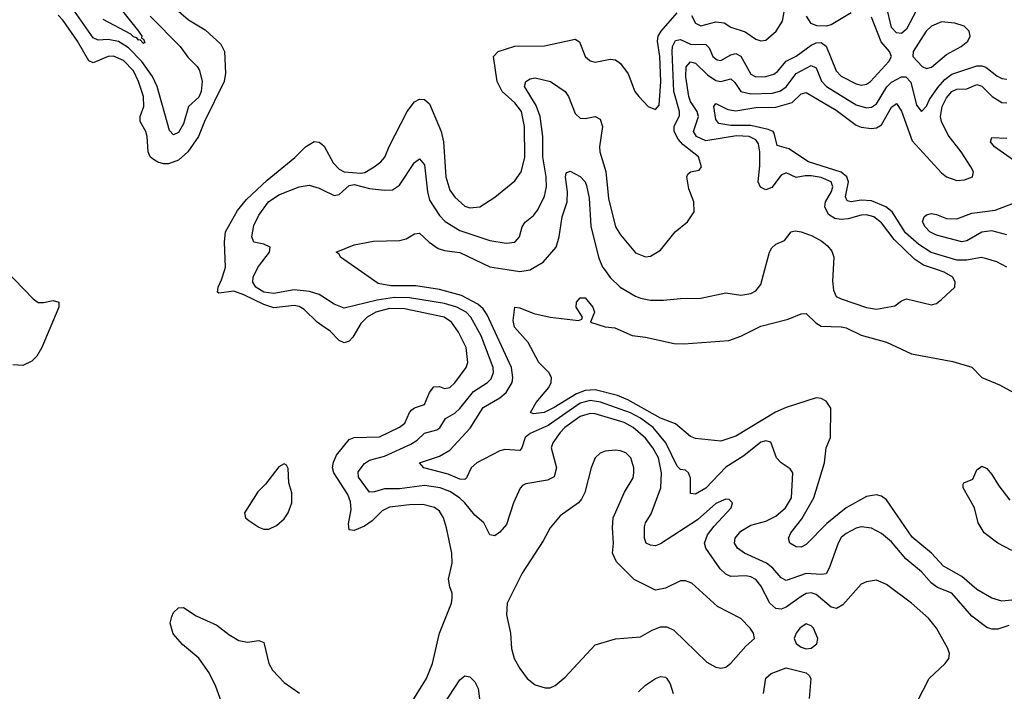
# Model space of a CAD drawing. Header units: inches. Extents: x 1552611 to 1694776, y 811966 to 917215.
# Tile 325 of 549: x 1618797 to 1622720, y 908319 to 910996. Entities that reach past the tile are written whole.
import ezdxf

# ---------------------------------------------------------------- set-up
doc = ezdxf.new("R2010")
doc.units = ezdxf.units.IN
doc.header["$MEASUREMENT"] = 0
for name, color, linetype in [('B6910', 7, 'Continuous'), ('B6911', 7, 'Continuous'), ('B6920', 7, 'Continuous'), ('B6921', 7, 'Continuous')]:
    doc.layers.add(name, color=color, linetype=linetype)

msp = doc.modelspace()

# ---------------------------------------------------------------- linework, layer by layer
at = {"layer": 'B6910', "color": 5}
for points, elevation in [([(1618739.5, 909999.5), (1618850, 909883.5), (1618870, 909869.4), (1618891.8, 909868.2), (1618930, 909876.8), (1618952.4, 909870), (1618952.9, 909850), (1618885.6, 909690), (1618865.5, 909654.5), (1618845.6, 909634.4), (1618810, 909618), (1618770, 909620.5)], 980), ([(1620000, 909777.3), (1619981.7, 909790), (1619930, 909840.7), (1619910, 909852.9), (1619890, 909857.1), (1619810, 909847.9), (1619770, 909860.3), (1619690, 909899.8), (1619650, 909914.1), (1619590, 909905.6), (1619585.6, 909910), (1619587.3, 909930), (1619601.4, 909958.6), (1619613.8, 910000)], 980), ([(1620000, 909894.4), (1619990, 909900.9), (1619952.1, 909912.1), (1619890, 909918.7), (1619810, 909905), (1619769, 909910), (1619738, 909930), (1619725.6, 909950), (1619726.7, 909970), (1619741.6, 910000)], 960), ([(1619610.3, 908250), (1619578.4, 908338.4), (1619552.4, 908392.4), (1619510.6, 908450.6), (1619445.9, 908505.9), (1619408.4, 908548.4), (1619395.8, 908590), (1619402.4, 908617.6), (1619410, 908632.6), (1619430, 908651.6), (1619450, 908652.9), (1619500.1, 908620.1), (1619582.7, 908582.7), (1619630, 908545.5), (1619670, 908521.6), (1619705, 908515), (1619750, 908521.5), (1619770, 908512.9), (1619789, 908430), (1619803.7, 908403.7), (1619850, 908354.2), (1619911.7, 908311.7)], 980)]:
    msp.add_lwpolyline(points, dxfattribs=dict(at, elevation=elevation))
at = {"layer": 'B6910', "color": 5, "elevation": 1020}
msp.add_lwpolyline([(1619850, 909226.3), (1619830, 909213.1), (1619776, 909144), (1619745.9, 909114.1), (1619692.2, 909030), (1619696.3, 909010), (1619710, 908999.3), (1619750, 908973.4), (1619770, 908964.9), (1619790, 908964.9), (1619820.1, 908979.9), (1619850, 909006.8), (1619866.6, 909030), (1619880.7, 909070), (1619880.5, 909110), (1619869.7, 909150), (1619867.1, 909207.1), (1619860.1, 909220.1)], close=True, dxfattribs=at)
at = {"layer": 'B6911', "color": 5}
for points, elevation in [([(1619362.3, 911090), (1619470, 910996), (1619536, 910956), (1619598.1, 910898.1), (1619613.3, 910870), (1619617.2, 910782.8), (1619611.8, 910750), (1619533.4, 910590), (1619509.7, 910530), (1619466.5, 910470), (1619430, 910436.6), (1619390, 910421), (1619370, 910422), (1619347.8, 910427.8), (1619330, 910438.6), (1619317, 910450), (1619308.2, 910470), (1619305, 910530), (1619299, 910550), (1619276.7, 910590), (1619276.7, 910610), (1619291.4, 910650), (1619290.6, 910690), (1619270.6, 910750), (1619250, 910791.9), (1619210, 910833.5), (1619170, 910850.3), (1619150, 910849.5), (1619090, 910824), (1619072.7, 910832.7), (1619027.6, 910910), (1618970, 910993.7), (1618950, 911014.3)], 980), ([(1619317.3, 911010), (1619436.6, 910890), (1619466.4, 910846.4), (1619503.8, 910810), (1619513.3, 910793.3), (1619523.7, 910750), (1619520.4, 910710), (1619510, 910687.3), (1619469, 910650), (1619450, 910581), (1619430, 910546.6), (1619410, 910537.7), (1619393.9, 910553.9), (1619344.7, 910730), (1619325.6, 910770), (1619283, 910830), (1619230, 910884.2), (1619190, 910908.8), (1619150, 910917.8), (1619110, 910915), (1619090, 910924.3), (1619015.7, 911030)], 960), ([(1619190.1, 911050), (1619270.6, 910950), (1619283.2, 910930), (1619282.2, 910922.2), (1619290, 910918.7), (1619295.1, 910904.9), (1619290, 910901.3), (1619276.6, 910916.6), (1619270, 910914.5), (1619263.8, 910923.8), (1619250, 910928.3), (1619239.2, 910939.2), (1619130, 910996.7)], 940), ([(1619613.8, 910000), (1619616.9, 910010), (1619613.2, 910110), (1619617.4, 910150), (1619664.2, 910235.8), (1619700.9, 910279.1), (1619783.2, 910356.8), (1619893.3, 910446.7), (1619936.2, 910490), (1619970, 910510.9), (1619990, 910508.2), (1620000, 910500.4)], 980), ([(1619741.6, 910000), (1619747.7, 910012.3), (1619792.4, 910070), (1619795.1, 910090), (1619770, 910101.2), (1619729.8, 910109.8), (1619721.5, 910130), (1619730, 910176.3), (1619750, 910217.4), (1619788, 910270), (1619830, 910298), (1619910, 910329.3), (1619950, 910336.5), (1619990, 910324.2), (1620000, 910319.5)], 960)]:
    msp.add_lwpolyline(points, dxfattribs=dict(at, elevation=elevation))
at = {"layer": 'B6920', "color": 5}
for points, elevation in [([(1622738.2, 908581.8), (1622693.9, 908566.1), (1622670, 908566.5), (1622650, 908573.7), (1622590, 908618.6), (1622510.6, 908710), (1622453.3, 908733.3), (1622430, 908749.9), (1622390, 908795.3), (1622327.3, 908847.3), (1622270, 908915), (1622230, 908947.6), (1622190, 908969.8), (1622150, 908974.6), (1622130, 908969), (1622090, 908948.2), (1622070, 908932), (1622057.2, 908910), (1622022.4, 908810), (1622010, 908787.3), (1621990, 908784.1), (1621930, 908788.5), (1621850, 908761.1), (1621830, 908771.3), (1621797.1, 908810), (1621771.6, 908830), (1621684.2, 908870), (1621656.2, 908890), (1621644.9, 908910), (1621647.3, 908930), (1621670, 908957.6), (1621710, 908981), (1621770, 908997.7), (1621810, 909017.2), (1621848.1, 909050), (1621872.4, 909090), (1621876.8, 909190), (1621866.2, 909206.2), (1621831.3, 909230), (1621812.6, 909250), (1621790, 909311.6), (1621770, 909317.6), (1621750, 909311.4), (1621682.3, 909257.7), (1621610, 909212.5), (1621530, 909129), (1621490, 909105.4), (1621470, 909107.8), (1621468.8, 909168.8), (1621461.3, 909190), (1621450, 909200.5), (1621430, 909202.6), (1621416.9, 909216.9), (1621371, 909310), (1621321.3, 909370), (1621270, 909407.2), (1621230, 909428.7), (1621110.9, 909470.9), (1621070, 909478), (1621030, 909467.3), (1620902, 909378), (1620830, 909346.7), (1620810.7, 909330), (1620797.8, 909290), (1620790, 909279.3), (1620730, 909283.4), (1620710, 909277.3), (1620618, 909230), (1620595.9, 909210), (1620577.3, 909170), (1620570, 909163.8), (1620550, 909164.7), (1620504.2, 909184.2), (1620406.6, 909210), (1620389.7, 909230), (1620470, 909255.8), (1620510, 909280.7), (1620591.8, 909368.2), (1620643.2, 909450), (1620710, 909488.7), (1620735.2, 909510), (1620758.7, 909550), (1620762, 909570), (1620756, 909610), (1620660, 909820), (1620643.8, 909843.8), (1620622, 909862), (1620556.8, 909896.8), (1620470, 909920.1), (1620374.8, 909934.8), (1620275, 909935), (1620224.5, 909944.5), (1620145.9, 910000)], 940), ([(1620739.4, 910000), (1620790, 909992), (1620830, 909999.1), (1620831.5, 910000)], 940), ([(1621126.6, 910000), (1621150, 909968.5), (1621189.3, 909930), (1621250, 909893.5), (1621270, 909886.1), (1621310, 909878.6), (1621361.8, 909878.2), (1621430, 909885.3), (1621510, 909886.2), (1621610, 909906.9), (1621670, 909898.2), (1621710, 909904.6), (1621730, 909914.7), (1621750, 909940.3), (1621765.9, 910000)], 940), ([(1622037.5, 910000), (1622035.1, 909955.1), (1622038.5, 909918.5), (1622050, 909893.1), (1622070, 909883), (1622170, 909849.4), (1622210, 909842.6), (1622284, 909856), (1622310, 909875.5), (1622330, 909883.7), (1622430, 909859.5), (1622450, 909865.3), (1622470, 909880.3), (1622522.7, 909930), (1622524.5, 909950), (1622514, 909970), (1622479.7, 909990), (1622450, 910000)], 940), ([(1622350, 908233), (1622420.4, 908370), (1622484.5, 908430), (1622498, 908450), (1622500.7, 908470), (1622494.7, 908490), (1622449.8, 908570), (1622417.3, 908610), (1622350, 908669.7), (1622250, 908744.2), (1622210, 908761.3), (1622170, 908755.8), (1622150, 908745.6), (1622076.4, 908663.6), (1622050.5, 908649.5), (1622030, 908653.7), (1621970, 908704.3), (1621950, 908711.2), (1621930, 908708.5), (1621910, 908697.3), (1621850, 908654.3), (1621830, 908646.5), (1621809, 908649), (1621786.1, 908670), (1621750, 908738.8), (1621730, 908764.7), (1621710, 908775.7), (1621690, 908779.4), (1621630, 908776.6), (1621610, 908785.6), (1621587.6, 908807.6), (1621530.4, 908890), (1621525.4, 908910), (1621537.3, 908942.7), (1621563.2, 908976.8), (1621632.1, 909050), (1621636.3, 909070), (1621623.9, 909083.9), (1621610, 909085.4), (1621570, 909067.8), (1621497.8, 909002.2), (1621350, 908907.2), (1621330, 908899.4), (1621310, 908901.4), (1621292.8, 908910), (1621285.6, 908930), (1621286, 908974), (1621290.6, 908990), (1621313.1, 909026.9), (1621351.5, 909130), (1621353.9, 909190), (1621341.3, 909250), (1621319.2, 909290), (1621290, 909327.5), (1621241.3, 909370), (1621205.6, 909390), (1621090, 909424.6), (1621070, 909426.9), (1621030, 909414.5), (1620969.1, 909370), (1620949.6, 909350), (1620920.5, 909310), (1620914.3, 909290), (1620935, 909210), (1620925.7, 909174.3), (1620899.9, 909160.1), (1620814, 909146), (1620800.6, 909139.4), (1620790.9, 909129.1), (1620763.9, 909070), (1620736.4, 908983.6), (1620710, 908952.8), (1620690, 908938.5), (1620670, 908942.4), (1620646, 908990), (1620610, 909021.4), (1620570.9, 909070), (1620548.8, 909090), (1620510, 909115.1), (1620472.7, 909130), (1620410, 909139.4), (1620310, 909126), (1620250, 909126.2), (1620210, 909113.7), (1620190, 909112.2), (1620146.9, 909173.1), (1620145.7, 909194.3), (1620170, 909226.8), (1620190, 909239.8), (1620250, 909256.8), (1620355.3, 909304.7), (1620380.3, 909319.7), (1620410, 909347.5), (1620458.5, 909361.5), (1620470.3, 909369.7), (1620493.7, 909406.3), (1620530, 909427.7), (1620550, 909446.5), (1620605.4, 909514.6), (1620660.2, 909550), (1620674.9, 909565.1), (1620684.7, 909590), (1620683.7, 909610), (1620636.1, 909736.1), (1620594.4, 909810), (1620575.4, 909830), (1620538.5, 909850), (1620490, 909864.5), (1620350, 909887.7), (1620290, 909888.4), (1620221.3, 909878.7), (1620090, 909846.6), (1620050, 909862.1), (1620000, 909894.4)], 960), ([(1622750, 908682.3), (1622710, 908678.7), (1622670, 908690.8), (1622610, 908724.5), (1622550, 908776.2), (1622477.4, 908817.4), (1622430, 908869.4), (1622352.7, 908932.7), (1622250, 909082.3), (1622230, 909096.7), (1622210, 909102.5), (1622170, 909095.3), (1622089.3, 909050.7), (1622012.1, 908987.9), (1621930, 908903.5), (1621910, 908893.5), (1621890, 908894.3), (1621865.1, 908910), (1621860.5, 908930), (1621868.8, 908950), (1621913.5, 909006.5), (1621960.3, 909090), (1622002.9, 909230), (1622009.8, 909290), (1622027.2, 909330), (1622028.2, 909448.2), (1622010, 909475.3), (1621990, 909486), (1621970, 909488.6), (1621850, 909450.4), (1621808.1, 909431.9), (1621650, 909336.6), (1621590, 909315.5), (1621490, 909326.5), (1621470, 909334.6), (1621410, 909385.8), (1621350, 909407.9), (1621220.3, 909480.3), (1621178.5, 909498.5), (1621090, 909520.2), (1621050, 909518.3), (1621014.7, 909505.3), (1620926.3, 909450), (1620886, 909430), (1620844.5, 909424.5), (1620832.3, 909430), (1620855.1, 909470), (1620905.1, 909530), (1620914.3, 909550), (1620916.3, 909570), (1620905.1, 909590), (1620865.4, 909630), (1620822.6, 909710), (1620768, 909770), (1620762.6, 909797.4), (1620769.2, 909850), (1620790, 909847.7), (1620845.5, 909825.5), (1620910, 909810.3), (1621023.2, 909796.8), (1621037, 909803), (1621039.3, 909810), (1621014, 909850), (1621015.1, 909870), (1621030, 909887.3), (1621050, 909887.7), (1621080.3, 909850), (1621086.4, 909830), (1621071.3, 909790), (1621130, 909772.4), (1621167.8, 909767.8), (1621236.9, 909736.9), (1621290, 909730.1), (1621404.8, 909704.8), (1621443.4, 909703.4), (1621622.6, 909717.4), (1621670, 909734.3), (1621750, 909774.4), (1621858.2, 909801.8), (1621910, 909823.5), (1621930, 909824.5), (1621968.1, 909788.1), (1621990, 909775.1), (1622070, 909772.1), (1622090, 909767.3), (1622150, 909738.5), (1622250, 909710.1), (1622350, 909663.8), (1622514.1, 909634.1), (1622590, 909610.4), (1622630.2, 909570.2), (1622700.8, 909540.8), (1622756.3, 909510)], 920), ([(1620350, 908261.5), (1620417.1, 908370), (1620441.2, 908430), (1620470, 908550.4), (1620516.8, 908670), (1620520.4, 908690), (1620519.7, 908710), (1620510, 908735.3), (1620505.6, 908765.6), (1620519.3, 908830), (1620518.6, 908870), (1620497.7, 908970), (1620485.6, 909010), (1620470, 909037.1), (1620450, 909051.6), (1620402.9, 909062.9), (1620350, 909062.4), (1620270, 909052.4), (1620241.2, 909038.8), (1620200.9, 908999.1), (1620170, 908977.3), (1620130, 908960.4), (1620110, 908963.1), (1620107.1, 908987.1), (1620116.9, 909043.1), (1620114.8, 909074.8), (1620103.7, 909103.7), (1620048.4, 909190), (1620043.6, 909210), (1620047.4, 909232.6), (1620059.4, 909260.6), (1620110, 909322.3), (1620130, 909331), (1620230, 909333.1), (1620310, 909371.2), (1620331.9, 909388.1), (1620350, 909430.2), (1620359.3, 909440.7), (1620370, 909448.9), (1620410, 909461.8), (1620430, 909510.2), (1620446.8, 909533.2), (1620470, 909533.9), (1620490, 909525.9), (1620510, 909529.4), (1620530, 909548.6), (1620575.4, 909610), (1620582.5, 909630), (1620575.5, 909690), (1620545.8, 909750), (1620517.2, 909790), (1620487.7, 909810), (1620330, 909843.2), (1620270, 909845.1), (1620216.4, 909830), (1620180.6, 909810), (1620155.4, 909784.6), (1620124.7, 909730), (1620110, 909715.3), (1620090, 909708.7), (1620070, 909717.9), (1620033.9, 909753.9), (1620000, 909777.3)], 980), ([(1622750, 908879.7), (1622693.2, 908910), (1622639, 908950), (1622616, 908990), (1622600.9, 909050), (1622556, 909130), (1622555.3, 909144.7), (1622558, 909150), (1622594.8, 909165.2), (1622610, 909202), (1622630, 909216), (1622650, 909206.8), (1622670, 909182.8), (1622697.7, 909137.8), (1622741.1, 909081.1)], 880), ([(1621760.3, 908310), (1621770, 908371.1), (1621790.3, 908389.7), (1621850, 908412.5), (1621930, 908392.8), (1621941.9, 908381.9), (1621948.4, 908370), (1621942, 908290)], 960), ([(1620462.5, 908230), (1620550, 908364.6), (1620570, 908380.3), (1620590, 908376), (1620610, 908356), (1620623, 908330), (1620635.8, 908235.8)], 960), ([(1621262.6, 908317.4), (1621290, 908343.5), (1621330, 908370.1), (1621350, 908377.8), (1621370, 908375.2), (1621375.5, 908370), (1621388.9, 908348.9), (1621400.7, 908310)], 960)]:
    msp.add_lwpolyline(points, dxfattribs=dict(at, elevation=elevation))
at = {"layer": 'B6920', "color": 5, "elevation": 980}
for points in [[(1621170, 909280.4), (1621130, 909275.8), (1621110, 909267.6), (1621090.2, 909249.7), (1621073.1, 909210), (1621048.2, 909111.8), (1621035.5, 909084.5), (1621023.8, 909070), (1620950, 909018), (1620910.3, 908970), (1620881.8, 908918.2), (1620798.9, 908790), (1620738.4, 908670), (1620735.8, 908624.2), (1620752.7, 908550), (1620756.1, 908490), (1620766.7, 908450), (1620788.9, 908410), (1620818.4, 908370), (1620850, 908344.4), (1620890, 908332.7), (1620910, 908332.7), (1620930, 908341.6), (1620970, 908375.8), (1621090, 908503.8), (1621170, 908528), (1621270, 908536.3), (1621317.1, 908562.9), (1621350, 908575.3), (1621375.2, 908575.3), (1621402.7, 908562.6), (1621534.4, 908434.4), (1621570, 908414.9), (1621590, 908410.5), (1621610, 908415.5), (1621630, 908430.5), (1621690, 908499.1), (1621724, 908530), (1621720.9, 908550), (1621707.8, 908570), (1621670, 908609.6), (1621577.6, 908657.6), (1621475.1, 908750), (1621450, 908759.7), (1621430, 908759.7), (1621370, 908729.7), (1621330, 908721.6), (1621245.1, 908765.1), (1621174.4, 908834.4), (1621159.3, 908870), (1621162.8, 908910), (1621158.4, 908970), (1621160.8, 909010), (1621207, 909113), (1621241.5, 909170), (1621244.2, 909190), (1621244.2, 909210), (1621231.9, 909250), (1621211.5, 909270), (1621190, 909277.2)], [(1621930, 908588), (1621905.3, 908570), (1621890.4, 908550), (1621882.4, 908530), (1621890.4, 908510), (1621910, 908494.9), (1621930, 908488.6), (1621950, 908490.4), (1621972.2, 908507.8), (1621976.3, 908530), (1621959.7, 908570), (1621950, 908580.5)]]:
    msp.add_lwpolyline(points, close=True, dxfattribs=at)
at = {"layer": 'B6921', "color": 5}
for points, elevation in [([(1620000, 910500.4), (1620010, 910492.6), (1620045.8, 910425.8), (1620070, 910400.5), (1620089.6, 910389.6), (1620156, 910384), (1620172.5, 910387.5), (1620208.6, 910410), (1620236.3, 910430), (1620252, 910448), (1620268.7, 910491.3), (1620340.1, 910630), (1620370, 910668.8), (1620390, 910679), (1620410, 910678), (1620430, 910660.8), (1620475.7, 910550), (1620485, 910510), (1620494.9, 910370), (1620510, 910317.3), (1620530, 910288.6), (1620570, 910252.7), (1620590, 910245.7), (1620630, 910250.2), (1620690, 910289.3), (1620770, 910353.6), (1620795.4, 910390), (1620810, 910446.8), (1620808.7, 910570), (1620796.2, 910630), (1620770, 910665.3), (1620718.6, 910710), (1620699.5, 910750), (1620685.1, 910850), (1620703.6, 910870), (1620770, 910890.5), (1620888.1, 910891.9), (1621010, 910918.2), (1621027.5, 910907.5), (1621049.5, 910849.5), (1621070, 910831.8), (1621090, 910827.4), (1621150, 910839), (1621170, 910835.9), (1621190, 910821.1), (1621220.9, 910780.9), (1621248.3, 910710), (1621263, 910690), (1621300.5, 910650), (1621330, 910638.7), (1621344.7, 910655.3), (1621350.9, 910750), (1621346.8, 910850), (1621338.3, 910910), (1621340.8, 910930), (1621352.1, 910950), (1621416.3, 911023.7)], 980), ([(1621473.1, 911013.1), (1621490, 910982), (1621510, 910971.4), (1621570, 910988.1), (1621603.6, 910983.6), (1621630, 910966), (1621687.5, 910947.5), (1621730, 910919.1), (1621750, 910911.4), (1621770, 910914), (1621810.9, 910950), (1621835.3, 910990), (1621844.5, 911035.5)], 980), ([(1622110, 911023.9), (1622030, 910976.2), (1622010, 910970.6), (1621972.2, 910972.2), (1621950, 910980.9), (1621932.2, 911010)], 960), ([(1622370, 911033.6), (1622330, 910958.8), (1622310, 910941.8), (1622290, 910943.5), (1622270, 910965.6), (1622250.2, 911050)], 940), ([(1620000, 910319.5), (1620050, 910295.8), (1620070, 910299), (1620110, 910335.8), (1620130, 910339.4), (1620190, 910323.5), (1620250, 910316), (1620281.7, 910318.3), (1620310, 910336.9), (1620370, 910427), (1620390, 910442), (1620410, 910418), (1620421.2, 910310), (1620430, 910277.2), (1620470, 910216.3), (1620492, 910192), (1620550, 910156.3), (1620670, 910116.4), (1620735.1, 910104.9), (1620770, 910109.2), (1620787.6, 910130), (1620798.2, 910170), (1620810.5, 910189.5), (1620844.1, 910215.9), (1620861.2, 910238.8), (1620887.2, 910292.8), (1620896, 910330), (1620894.3, 910370), (1620880.6, 910450), (1620880.8, 910530), (1620869.9, 910610), (1620854.7, 910654.7), (1620808.5, 910730), (1620813.7, 910750), (1620830, 910761.1), (1620850, 910764.8), (1620911.3, 910750), (1620970, 910710.2), (1620983.9, 910690), (1621010, 910622.8), (1621030, 910603.5), (1621050, 910601.8), (1621090, 910610.2), (1621110, 910599.5), (1621118.2, 910570), (1621106.3, 910490), (1621108.2, 910470), (1621131.5, 910391.5), (1621143, 910283), (1621170, 910170.4), (1621190, 910138.3), (1621250, 910066.5), (1621290, 910051.5), (1621310, 910052.9), (1621350, 910077.4), (1621408.9, 910151.1), (1621457, 910190), (1621483.7, 910230), (1621482.9, 910270), (1621462.5, 910322.5), (1621455.3, 910370), (1621458.9, 910381.1), (1621469.3, 910390), (1621503.6, 910396.4), (1621512.8, 910410), (1621501.6, 910450), (1621439.3, 910499.3), (1621420.2, 910520.2), (1621404, 910550), (1621404.3, 910570), (1621425.6, 910614.4), (1621425.7, 910630), (1621403.5, 910710), (1621396.5, 910870), (1621397.9, 910890), (1621410, 910913.8), (1621430, 910917.1), (1621470, 910898.3), (1621530, 910897.2), (1621543.8, 910883.8), (1621558, 910850), (1621576, 910836), (1621590, 910833), (1621630, 910856.5), (1621650, 910861.1), (1621670.3, 910850.3), (1621710, 910778.5), (1621730, 910768.8), (1621770, 910769.3), (1621800.8, 910779.2), (1621815.7, 910790), (1621850, 910830.5), (1621890, 910851), (1621950, 910894.2), (1621970, 910903.8), (1621990, 910905), (1622010, 910890.2), (1622050, 910792.7), (1622070, 910770.7), (1622130, 910740.1), (1622150, 910735.8), (1622170, 910738.8), (1622186.8, 910750), (1622259.8, 910830), (1622269.8, 910850), (1622262.4, 910870), (1622228.5, 910908.5), (1622190, 911006.8)], 960), ([(1622450, 910000), (1622397.7, 910017.7), (1622361.6, 910041.6), (1622280.5, 910120.5), (1622230, 910186.6), (1622199.4, 910210), (1622170, 910218.4), (1622150, 910216.8), (1622097.8, 910202.2), (1622070, 910199.5), (1622044.3, 910204.3), (1622019, 910219), (1622004.1, 910250), (1622007.8, 910270), (1622031.4, 910311.4), (1622036, 910330), (1622030, 910350.3), (1621990, 910366.5), (1621950, 910374.2), (1621925.7, 910374.3), (1621890, 910366.5), (1621850, 910385.2), (1621830, 910377), (1621793.2, 910326.8), (1621770, 910318.6), (1621748.7, 910328.7), (1621739.4, 910350), (1621745.8, 910414.2), (1621745.8, 910470), (1621740.8, 910500.8), (1621730, 910517.6), (1621703.5, 910530), (1621652.7, 910532.7), (1621530, 910513.4), (1621493.6, 910530), (1621481.8, 910550), (1621501, 910610), (1621495.9, 910630), (1621469.6, 910670), (1621462.6, 910690), (1621451.4, 910768.6), (1621451.7, 910808.3), (1621470, 910828.8), (1621490, 910822.7), (1621537.1, 910777.1), (1621570, 910754.4), (1621590, 910750.5), (1621630, 910760.7), (1621646.4, 910746.4), (1621670.6, 910710.6), (1621710, 910701.2), (1621796.2, 910703.8), (1621827.9, 910712.1), (1621851, 910729), (1621890, 910781.3), (1621950, 910813), (1621970, 910803.7), (1621991.2, 910751.2), (1622011.2, 910730), (1622130, 910657.5), (1622170, 910644.9), (1622190, 910647.1), (1622210, 910661.2), (1622252, 910728), (1622270, 910746.7), (1622310, 910769), (1622327.9, 910767.9), (1622346.7, 910746.7), (1622370, 910654.9), (1622390, 910630.3), (1622410, 910651.4), (1622421.7, 910678.3), (1622454.2, 910725.8), (1622482.6, 910757.4), (1622510, 910779.1), (1622610, 910812.3), (1622630, 910812.2), (1622646.5, 910806.5), (1622690, 910772.4), (1622710, 910762.1), (1622730, 910758.7)], 940), ([(1622730, 910009.9), (1622690, 910030.3), (1622644.9, 910044.9), (1622627.7, 910047.7), (1622570, 910037.2), (1622530, 910037.6), (1622428.4, 910068.4), (1622379.7, 910099.7), (1622326, 910146), (1622272.3, 910230), (1622247, 910250), (1622190, 910274.1), (1622150, 910276.3), (1622109.6, 910269.6), (1622094, 910273.9), (1622087.3, 910290), (1622098.8, 910350), (1622092.4, 910370), (1622070, 910388), (1621939.9, 910430), (1621861, 910481), (1621814.1, 910494.1), (1621803.4, 910543.4), (1621798.6, 910550), (1621778.9, 910558.9), (1621710, 910574.9), (1621630, 910574.1), (1621582.4, 910582.4), (1621570, 910598.7), (1621562, 910650), (1621570, 910662.3), (1621617.7, 910637.7), (1621650, 910632.8), (1621730, 910646.1), (1621810, 910647), (1621874.2, 910665.9), (1621910, 910700.5), (1621930, 910705.7), (1622050, 910635.1), (1622130, 910576), (1622150, 910568), (1622190, 910562), (1622210, 910564.6), (1622230, 910576.9), (1622270, 910646.9), (1622290, 910662.7), (1622310, 910631.4), (1622353.2, 910513.2), (1622470, 910386.1), (1622490, 910369.6), (1622530, 910355.3), (1622561.6, 910358.4), (1622592.8, 910370), (1622596.5, 910390), (1622586, 910410), (1622547.5, 910470), (1622496.3, 910536.3), (1622469.1, 910590), (1622465.6, 910610), (1622472, 910650), (1622490, 910685.2), (1622510, 910709.7), (1622530, 910719), (1622570, 910720.4), (1622610, 910738.1), (1622630, 910731.4), (1622671.8, 910690), (1622710, 910666.7), (1622730, 910665.3)], 920), ([(1622814.7, 910394.7), (1622680.2, 910490), (1622665, 910510), (1622670, 910526), (1622730, 910523.9)], 880), ([(1620831.5, 910000), (1620882.3, 910030), (1620933.7, 910090), (1620946.3, 910130), (1620958.4, 910210), (1620978.5, 910270), (1620979.6, 910310), (1620971.1, 910368.9), (1620974, 910386), (1620990, 910392), (1621030, 910371.1), (1621049.5, 910349.5), (1621054.9, 910334.9), (1621065.1, 910285.1), (1621072.9, 910172.9), (1621103.3, 910050), (1621119.2, 910010), (1621126.6, 910000)], 940), ([(1622730, 910139), (1622670, 910155), (1622630, 910149.7), (1622570, 910115.3), (1622550, 910111.3), (1622450, 910136.9), (1622423.2, 910150), (1622404.1, 910170), (1622393.7, 910190), (1622400.7, 910210), (1622410, 910218), (1622430, 910223.3), (1622450, 910220.1), (1622490, 910203.8), (1622530, 910202.3), (1622590, 910225.2), (1622682.7, 910237.3), (1622755.8, 910264.2)], 880), ([(1621765.9, 910000), (1621784.5, 910070), (1621792.9, 910087.1), (1621810, 910101.7), (1621843.7, 910116.3), (1621869.9, 910150.1), (1621885.9, 910154.1), (1621910.8, 910150.8), (1621954.6, 910134.6), (1621993, 910113), (1622015.3, 910095.3), (1622032.9, 910072.9), (1622040.1, 910050), (1622037.5, 910000)], 940), ([(1620145.9, 910000), (1620075.1, 910050), (1620070, 910062), (1620058, 910070), (1620130, 910098.7), (1620206.5, 910113.5), (1620310, 910116.3), (1620336.9, 910123.1), (1620370, 910142.3), (1620390, 910145.3), (1620428.9, 910108.9), (1620464.2, 910084.2), (1620490, 910076), (1620550, 910068.3), (1620670, 910011), (1620739.4, 910000)], 940)]:
    msp.add_lwpolyline(points, dxfattribs=dict(at, elevation=elevation))
at = {"layer": 'B6921', "color": 5, "elevation": 960}
msp.add_lwpolyline([(1622470, 910987.1), (1622430, 910970.7), (1622408.7, 910950), (1622357.2, 910870), (1622354.9, 910850), (1622391.8, 910810), (1622410, 910801.6), (1622430, 910806.5), (1622490, 910857.4), (1622548.2, 910890), (1622574.3, 910910), (1622584, 910930), (1622579.7, 910950), (1622559.7, 910970), (1622522.8, 910982.8)], close=True, dxfattribs=at)

doc.saveas('drawing.dxf')
